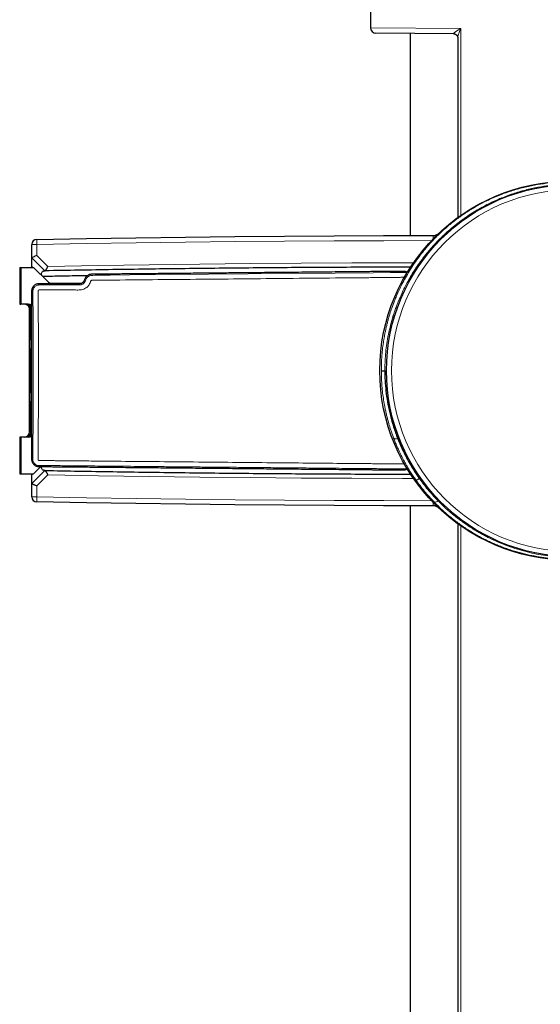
# Model space of a CAD drawing. Header units: millimetres. Extents: x 8 to 846, y 12 to 2113.
# Tile 261 of 515: x 717 to 766, y 1532 to 1625. Entities that reach past the tile are written whole.
import ezdxf

# ---------------------------------------------------------------- set-up
doc = ezdxf.new("R2010")
doc.units = ezdxf.units.MM

msp = doc.modelspace()

# ---------------------------------------------------------------- linework, layer by layer
at = {"color": 7, "linetype": 'Continuous', "lineweight": 30}
for p, q in [((749.942, 1629.5), (749.942, 1624.256)), ((757.84, 1623.691), (750.438, 1623.756)), ((753.692, 1623.727), (753.692, 1604.552)), ((757.891, 1623.687), (757.84, 1623.691)), ((758.226, 1623.301), (758.226, 1606.259)), ((717.78, 1602.438), (717.78, 1603.691)), ((717.78, 1602.438), (717.78, 1602.438)), ((717.788, 1601.619), (717.78, 1602.438)), ((716.641, 1601.532), (716.754, 1601.532)), ((716.641, 1601.532), (716.641, 1598.032)), ((716.754, 1601.532), (716.754, 1598.032)), ((716.754, 1601.532), (717.954, 1601.532)), ((717.954, 1601.532), (719.307, 1600.178)), ((719.029, 1601.204), (719.015, 1601.204)), ((719.661, 1600.032), (722.539, 1600.032)), ((716.641, 1598.032), (716.754, 1598.032)), ((717.454, 1598.032), (716.754, 1598.032)), ((717.418, 1598.028), (717.427, 1598.027)), ((717.581, 1585.932), (717.581, 1597.532)), ((717.696, 1597.669), (717.737, 1597.669)), ((717.74, 1595.967), (717.712, 1593.267)), ((717.773, 1596.099), (717.774, 1595.975)), ((717.64, 1593.782), (717.615, 1593.782)), ((717.712, 1590.197), (717.74, 1587.497)), ((717.615, 1589.682), (717.64, 1589.682)), ((717.774, 1587.489), (717.773, 1587.364)), ((716.754, 1585.432), (716.641, 1585.432)), ((716.641, 1585.432), (716.641, 1581.932)), ((716.754, 1585.432), (716.754, 1581.932)), ((717.454, 1585.432), (716.754, 1585.432)), ((717.424, 1585.436), (717.418, 1585.435)), ((717.737, 1585.794), (717.696, 1585.794)), ((717.954, 1581.932), (718.655, 1582.633)), ((716.641, 1581.932), (716.754, 1581.932)), ((716.754, 1581.932), (717.954, 1581.932)), ((717.78, 1581.025), (717.788, 1581.845)), ((719.015, 1582.259), (719.029, 1582.259)), ((754.547, 1581.556), (754.72, 1581.32)), ((717.78, 1581.025), (717.78, 1581.025)), ((717.78, 1579.773), (717.78, 1581.025)), ((753.692, 1578.911), (753.692, 1520.473)), ((756.544, 1578.593), (756.44, 1578.69)), ((756.596, 1578.549), (756.544, 1578.593)), ((758.226, 1577.204), (758.226, 1520.899))]:
    msp.add_line(p, q, dxfattribs=at)
at = {"color": 8, "linetype": 'Continuous', "lineweight": 0}
for p, q in [((749.942, 1624.256), (758.511, 1624.183)), ((758.511, 1624.183), (758.511, 1606.463)), ((718.284, 1603.705), (718.284, 1602.66)), ((719.015, 1601.204), (717.78, 1602.438)), ((718.284, 1602.66), (719.323, 1601.621)), ((717.788, 1601.619), (717.877, 1601.532)), ((717.674, 1597.532), (717.581, 1597.532)), ((717.738, 1597.63), (717.689, 1597.63)), ((717.696, 1597.9), (717.696, 1597.669)), ((717.701, 1593.261), (717.674, 1595.961)), ((717.74, 1595.961), (717.712, 1593.261)), ((717.725, 1592.498), (717.762, 1596.104)), ((717.74, 1595.967), (717.74, 1595.961)), ((717.773, 1596.104), (717.774, 1595.979)), ((717.773, 1596.104), (717.773, 1596.099)), ((717.712, 1593.267), (717.712, 1593.261)), ((717.762, 1587.359), (717.725, 1590.966)), ((717.674, 1587.502), (717.701, 1590.202)), ((717.712, 1590.202), (717.74, 1587.502)), ((717.712, 1590.202), (717.712, 1590.197)), ((717.74, 1587.497), (717.74, 1587.502)), ((717.774, 1587.484), (717.773, 1587.359)), ((717.773, 1587.364), (717.773, 1587.359)), ((717.581, 1585.932), (717.674, 1585.932)), ((717.689, 1585.834), (717.738, 1585.834)), ((717.696, 1585.794), (717.696, 1585.563)), ((717.78, 1581.025), (719.015, 1582.259)), ((717.877, 1581.932), (717.788, 1581.845)), ((719.323, 1581.842), (718.284, 1580.804)), ((754.546, 1581.558), (754.719, 1581.322)), ((718.284, 1580.804), (718.284, 1579.758)), ((758.511, 1577.001), (758.511, 1520.017))]:
    msp.add_line(p, q, dxfattribs=at)
at = {"color": 7, "linetype": 'Continuous', "lineweight": 30, "flags": 128}
for points in [[(718.271, 1604.191), (722.973, 1604.274), (727.675, 1604.346), (732.377, 1604.408), (737.08, 1604.459), (741.782, 1604.499), (746.485, 1604.528), (751.188, 1604.547), (755.89, 1604.554)], [(718.731, 1600.754), (718.729, 1600.767), (718.72, 1600.848), (718.719, 1600.921), (718.727, 1600.986), (718.742, 1601.043), (718.767, 1601.091), (718.8, 1601.13), (718.841, 1601.161), (718.891, 1601.184), (718.949, 1601.198), (719.015, 1601.204)], [(719.015, 1582.259), (718.949, 1582.265), (718.891, 1582.279), (718.841, 1582.302), (718.8, 1582.333), (718.767, 1582.373), (718.742, 1582.421), (718.727, 1582.477), (718.719, 1582.542), (718.72, 1582.615), (718.721, 1582.633)], [(755.89, 1578.909), (751.188, 1578.917), (746.485, 1578.935), (741.782, 1578.965), (737.08, 1579.005), (732.377, 1579.055), (727.675, 1579.117), (722.973, 1579.189), (718.271, 1579.273)]]:
    msp.add_lwpolyline(points, dxfattribs=at)
at = {"color": 8, "linetype": 'Continuous', "lineweight": 0, "flags": 128}
for points in [[(755.734, 1604.068), (751.193, 1604.061), (746.492, 1604.042), (741.79, 1604.013), (737.089, 1603.973), (732.387, 1603.922), (727.686, 1603.861), (722.985, 1603.788), (718.284, 1603.705)], [(719.323, 1601.621), (724.129, 1601.704), (728.935, 1601.775), (733.741, 1601.835), (738.547, 1601.884), (743.353, 1601.921), (748.159, 1601.947), (752.966, 1601.962), (754.027, 1601.964)], [(722.91, 1600.342), (722.928, 1600.394), (722.954, 1600.455), (722.985, 1600.508), (723.106, 1600.642), (723.265, 1600.734), (723.355, 1600.761), (723.449, 1600.773), (723.48, 1600.774), (723.488, 1600.774), (723.492, 1600.774), (723.492, 1600.774), (723.493, 1600.774), (723.493, 1600.774), (723.493, 1600.774), (723.493, 1600.774), (723.493, 1600.774), (723.493, 1600.774), (723.493, 1600.774), (723.493, 1600.774), (723.493, 1600.774), (723.493, 1600.774), (723.494, 1600.774), (723.495, 1600.774), (723.525, 1600.774), (723.583, 1600.775), (723.817, 1600.777), (724.285, 1600.781), (725.22, 1600.79), (727.091, 1600.808), (730.834, 1600.843), (738.318, 1600.914), (746.577, 1600.992), (750.21, 1601.027), (751.809, 1601.042), (752.513, 1601.049), (752.822, 1601.052), (752.958, 1601.053), (753.018, 1601.053), (753.045, 1601.054), (753.055, 1601.054), (753.065, 1601.054), (753.066, 1601.054), (753.066, 1601.054), (753.066, 1601.054), (753.066, 1601.054), (753.066, 1601.054), (753.066, 1601.054), (753.066, 1601.054), (753.066, 1601.054), (753.066, 1601.054), (753.066, 1601.054), (753.066, 1601.054), (753.066, 1601.054), (753.066, 1601.054), (753.067, 1601.054), (753.068, 1601.054), (753.075, 1601.054), (753.121, 1601.053), (753.181, 1601.047), (753.241, 1601.035), (753.388, 1600.971)], [(717.689, 1597.63), (717.71, 1597.557), (717.74, 1597.489)], [(717.762, 1596.104), (717.768, 1596.045), (717.769, 1596.04)], [(717.713, 1593.342), (717.708, 1593.321), (717.701, 1593.261)], [(717.701, 1590.202), (717.708, 1590.142), (717.713, 1590.121)], [(717.771, 1587.431), (717.768, 1587.419), (717.762, 1587.359)], [(717.74, 1585.975), (717.71, 1585.907), (717.689, 1585.834)], [(754.027, 1581.499), (752.966, 1581.501), (748.159, 1581.516), (743.353, 1581.542), (738.547, 1581.58), (733.741, 1581.628), (728.935, 1581.688), (724.129, 1581.76), (719.323, 1581.842)], [(718.284, 1579.758), (722.985, 1579.675), (727.686, 1579.603), (732.387, 1579.541), (737.089, 1579.49), (741.79, 1579.45), (746.492, 1579.421), (751.193, 1579.403), (755.734, 1579.395)]]:
    msp.add_lwpolyline(points, dxfattribs=at)
at = {"color": 7, "linetype": 'Continuous', "lineweight": 30}
for centre, radius in [((768.789, 1591.731), 17.962), ((769.1, 1591.731), 17.645)]:
    msp.add_circle(centre, radius, dxfattribs=at)
at = {"color": 8, "linetype": 'Continuous', "lineweight": 0}
msp.add_circle((769.104, 1591.731), 17.162, dxfattribs=at)
at = {"color": 7, "linetype": 'Continuous', "lineweight": 30}
for centre, radius, start, end in [((750.442, 1624.256), 0.5, 180.00285, 269.5), ((718.28, 1603.691), 0.5, 91.0796, 180), ((719.661, 1600.532), 0.5, 224.9987, 269.99982), ((717.081, 1597.532), 0.5, 359.99885, 89.99905), ((717.454, 1597.532), 0.5, 49.69134, 89.99985), ((814.026, 1591.732), 96.433, 178.7819, 181.2181), ((621.229, 1591.732), 96.433, 358.7819, 1.2181), ((717.081, 1585.932), 0.5, 270.00115, 0.00095), ((717.454, 1585.932), 0.5, 270.00013, 309.92854), ((718.28, 1579.773), 0.5, 180, 268.9204)]:
    msp.add_arc(centre, radius, start, end, dxfattribs=at)
at = {"color": 8, "linetype": 'Continuous', "lineweight": 0}
for centre, radius, start, end in [((704.215, 1603.559), 14.07, 0.59462, 2.57307), ((747.832, 1604.29), 8.063, 359.61468, 1.87553), ((718.17, 1598.854), 4.852, 88.6445, 94.60075), ((717.174, 1597.532), 0.5, 359.99885, 89.99905), ((717.199, 1597.532), 0.5, 11.28172, 89.99925), ((717.36, 1597.532), 0.5, 33.87878, 83.28637), ((717.996, 1595.954), 0.323, 142.21608, 178.72542), ((718.037, 1592.502), 0.312, 180.8425, 210.97369), ((718.037, 1590.961), 0.312, 149.02632, 179.1575), ((717.996, 1587.509), 0.323, 181.27458, 217.78392), ((717.174, 1585.932), 0.5, 270.00095, 0.00115), ((717.199, 1585.932), 0.5, 270.00075, 348.71828), ((717.36, 1585.932), 0.5, 276.76476, 326.12091), ((718.17, 1584.609), 4.852, 265.39925, 271.3555), ((704.215, 1579.904), 14.07, 357.42693, 359.40538), ((747.828, 1579.173), 8.066, 358.1251, 0.38491), ((755.997, 1579.757), 0.517, 271.40681, 314.86012)]:
    msp.add_arc(centre, radius, start, end, dxfattribs=at)
at = {"color": 7, "linetype": 'Continuous', "lineweight": 30}
for centre, major_axis, ratio, start_param, end_param in [((718.28, 1602.645), (0.5, 0.207), 0.021536, 1.55386, 3.133391), ((717.788, 1600.217), (0, 1.402), 0.000149, 5.929055, 6.268114), ((717.788, 1583.247), (0, 1.402), 0.000149, 3.156664, 3.495723)]:
    msp.add_ellipse(centre, major_axis=major_axis, ratio=ratio, start_param=start_param, end_param=end_param, dxfattribs=at)
at = {"color": 8, "linetype": 'Continuous', "lineweight": 0}
for centre, ratio, start_param, end_param in [((717.679, 1596.727), 0.008557, 0.636213, 2.443252), ((717.734, 1596.727), 0.008557, 3.839934, 5.940987), ((717.767, 1595.338), 0.008554, 5.585086, 6.981285), ((717.707, 1594.028), 0.008554, 2.443493, 3.839692), ((717.73, 1591.732), 0.008556, 0.698177, 2.443416), ((717.707, 1589.436), 0.008554, 5.585086, 6.981285), ((717.679, 1586.736), 0.008557, 0.698341, 2.50538), ((717.734, 1586.736), 0.008557, 3.483791, 5.584844), ((717.767, 1588.125), 0.008554, 2.443493, 3.839692)]:
    msp.add_ellipse(centre, major_axis=(0, 1), ratio=ratio, start_param=start_param, end_param=end_param, dxfattribs=at)
for points, knots in [([(757.84, 1623.691), (757.83, 1623.693), (757.814, 1623.695), (757.814, 1623.709), (757.823, 1623.727), (757.846, 1623.754), (757.895, 1623.798), (757.976, 1623.859), (758.081, 1623.93), (758.186, 1623.996), (758.321, 1624.077), (758.432, 1624.14), (758.51, 1624.182), (758.511, 1624.183)], [0, 0, 0, 0, 0.067186, 0.10971, 0.153434, 0.224392, 0.297149, 0.434045, 0.574282, 0.678463, 0.782663, 0.995166, 1, 1, 1, 1]), ([(758.511, 1624.183), (758.511, 1624.181), (758.481, 1624.119), (758.426, 1623.997), (758.354, 1623.817), (758.296, 1623.651), (758.253, 1623.5), (758.232, 1623.39), (758.225, 1623.324), (758.226, 1623.303), (758.226, 1623.301)], [0, 0, 0, 0, 0.006108, 0.199887, 0.394012, 0.587513, 0.747437, 0.906957, 0.988995, 1, 1, 1, 1]), ([(750.972, 1591.709), (750.98, 1592.143), (750.997, 1593.044), (751.11, 1594.04), (751.214, 1594.71), (751.271, 1595.032), (751.334, 1595.358), (751.404, 1595.687), (751.481, 1596.019), (751.566, 1596.354), (751.665, 1596.715), (751.794, 1597.152), (751.977, 1597.709), (752.19, 1598.288), (752.423, 1598.856), (752.659, 1599.384), (752.937, 1599.954), (753.262, 1600.564), (753.646, 1601.217), (754.076, 1601.881), (754.537, 1602.526), (754.999, 1603.116), (755.457, 1603.654), (755.906, 1604.141), (756.342, 1604.582), (756.895, 1605.105), (757.582, 1605.696), (758.423, 1606.335), (759.271, 1606.904), (760.12, 1607.407), (761.094, 1607.913), (762.197, 1608.398), (763.424, 1608.832), (764.628, 1609.162), (765.8, 1609.398), (766.93, 1609.549), (768.013, 1609.625), (769.044, 1609.636), (770.117, 1609.586), (771.182, 1609.47), (772.165, 1609.301), (772.899, 1609.134), (773.428, 1608.993), (773.781, 1608.887), (774.005, 1608.813), (774.101, 1608.776), (774.071, 1608.777), (773.916, 1608.815), (773.622, 1608.888), (773.307, 1608.968), (773.031, 1609.024), (772.945, 1609.042)], [0, 0, 0, 0, 0.027946, 0.057942, 0.06497, 0.072106, 0.079351, 0.086707, 0.094174, 0.101753, 0.109445, 0.118934, 0.131937, 0.148455, 0.160054, 0.172919, 0.187051, 0.202451, 0.219117, 0.237728, 0.25533, 0.271924, 0.287511, 0.302095, 0.315679, 0.328266, 0.351926, 0.374685, 0.396586, 0.417674, 0.438004, 0.466988, 0.495108, 0.522569, 0.549591, 0.576406, 0.603249, 0.630358, 0.657961, 0.69449, 0.730931, 0.767868, 0.796048, 0.823509, 0.850531, 0.877406, 0.904804, 0.932057, 0.959462, 0.987311, 1, 1, 1, 1]), ([(769.852, 1609.429), (769.742, 1609.435), (769.329, 1609.457), (768.538, 1609.446), (767.489, 1609.382), (766.384, 1609.245), (765.233, 1609.027), (764.246, 1608.771), (763.444, 1608.517), (762.832, 1608.298), (762.216, 1608.053), (761.602, 1607.781), (760.991, 1607.482), (760.382, 1607.156), (759.77, 1606.796), (759.157, 1606.401), (758.545, 1605.97), (757.936, 1605.502), (757.227, 1604.906), (756.408, 1604.136), (755.742, 1603.41), (755.287, 1602.865), (755.043, 1602.559), (754.799, 1602.239), (754.558, 1601.906), (754.318, 1601.56), (753.926, 1600.963), (753.449, 1600.153), (752.954, 1599.168), (752.612, 1598.376), (752.379, 1597.769), (752.251, 1597.403), (752.176, 1597.177), (752.139, 1597.063), (752.106, 1596.959), (752.077, 1596.867), (752.052, 1596.785), (751.864, 1596.156), (751.585, 1594.996), (751.344, 1593.318), (751.315, 1592.229), (751.302, 1591.709)], [0, 0, 0, 0, 0.015507, 0.057786, 0.099613, 0.141361, 0.183403, 0.226109, 0.247829, 0.269846, 0.292198, 0.314924, 0.337338, 0.36036, 0.384024, 0.408363, 0.433406, 0.459179, 0.485708, 0.526937, 0.573474, 0.586549, 0.599993, 0.613806, 0.627988, 0.64254, 0.657464, 0.701955, 0.740063, 0.771785, 0.791384, 0.807388, 0.811924, 0.81606, 0.819797, 0.823134, 0.826072, 0.82861, 0.89075, 0.947812, 1, 1, 1, 1]), ([(717.895, 1599.282), (717.896, 1599.291), (717.896, 1599.314), (717.9, 1599.354), (717.909, 1599.408), (717.925, 1599.471), (717.963, 1599.56), (718.03, 1599.659), (718.136, 1599.756), (718.261, 1599.826), (718.365, 1599.855), (718.432, 1599.862), (718.461, 1599.864), (718.485, 1599.864), (718.557, 1599.862), (718.734, 1599.865), (719.13, 1599.863), (719.922, 1599.864), (720.918, 1599.863), (721.723, 1599.863), (722.112, 1599.863), (722.216, 1599.863), (722.306, 1599.862), (722.378, 1599.866), (722.437, 1599.875), (722.494, 1599.889), (722.56, 1599.913), (722.633, 1599.951), (722.709, 1600.006), (722.776, 1600.071), (722.831, 1600.146), (722.876, 1600.229), (722.894, 1600.288), (722.903, 1600.318)], [0, 0, 0, 0, 0.0049653, 0.0125926, 0.0213456, 0.034793, 0.0476618, 0.0733228, 0.0990323, 0.1246847, 0.1502004, 0.156513, 0.1611821, 0.1656954, 0.1695786, 0.2001591, 0.2613293, 0.3836697, 0.6283505, 0.799627, 0.8188519, 0.8385932, 0.8562044, 0.8672347, 0.8777822, 0.88828, 0.8988764, 0.9157778, 0.9325906, 0.9493785, 0.9661969, 0.9830902, 1, 1, 1, 1]), ([(753.155, 1600.564), (753.154, 1600.565), (753.143, 1600.575), (753.115, 1600.589), (753.052, 1600.608), (752.951, 1600.608), (752.834, 1600.591), (752.716, 1600.581), (752.601, 1600.581), (752.369, 1600.578), (751.907, 1600.575), (751.005, 1600.566), (749.395, 1600.551), (746.52, 1600.523), (741.387, 1600.475), (734.375, 1600.407), (728.223, 1600.352), (724.643, 1600.314), (723.781, 1600.308), (723.572, 1600.305), (723.511, 1600.306), (723.457, 1600.3), (723.414, 1600.281), (723.394, 1600.249), (723.38, 1600.21), (723.34, 1600.113), (723.292, 1599.969), (723.187, 1599.808), (723.071, 1599.68), (722.92, 1599.56), (722.735, 1599.464), (722.518, 1599.403), (722.289, 1599.381), (722.058, 1599.383), (721.825, 1599.39), (721.598, 1599.392), (721.364, 1599.392), (721.122, 1599.392), (720.872, 1599.392), (720.622, 1599.392), (720.372, 1599.392), (720.035, 1599.392), (719.625, 1599.392), (719.173, 1599.391), (718.839, 1599.393), (718.622, 1599.391), (718.524, 1599.394), (718.472, 1599.391), (718.453, 1599.385), (718.437, 1599.375), (718.417, 1599.356), (718.4, 1599.32), (718.388, 1599.246), (718.386, 1599.168), (718.39, 1599.1), (718.393, 1599.07), (718.394, 1599.057), (718.395, 1599.051), (718.396, 1599.048), (718.396, 1599.047), (718.396, 1599.047), (718.396, 1599.046), (718.396, 1599.046), (718.396, 1599.046), (718.396, 1599.046), (718.396, 1599.046), (718.396, 1599.046), (718.396, 1599.045), (718.396, 1599.043), (718.396, 1599.035), (718.396, 1599.002), (718.4, 1598.484), (718.406, 1597.519), (718.413, 1596.137), (718.418, 1594.794), (718.421, 1593.457), (718.423, 1592.113), (718.422, 1590.766), (718.42, 1589.419), (718.417, 1588.311), (718.413, 1587.438), (718.41, 1586.799), (718.407, 1586.148), (718.403, 1585.488), (718.398, 1584.773), (718.394, 1584.143), (718.391, 1583.72), (718.39, 1583.551), (718.389, 1583.5), (718.389, 1583.448), (718.388, 1583.372), (718.391, 1583.298), (718.413, 1583.241), (718.427, 1583.225), (718.434, 1583.219), (718.438, 1583.217), (718.44, 1583.216), (718.441, 1583.215), (718.444, 1583.214), (718.454, 1583.214), (718.491, 1583.212), (718.568, 1583.21), (718.698, 1583.207), (718.895, 1583.204), (719.164, 1583.201), (719.513, 1583.197), (719.836, 1583.194), (720.081, 1583.191), (720.225, 1583.19), (720.34, 1583.189), (720.454, 1583.188), (720.872, 1583.184), (721.861, 1583.174), (723.902, 1583.155), (728.064, 1583.115), (734.082, 1583.058), (740.094, 1583.001), (744.729, 1582.957), (747.378, 1582.932), (749.422, 1582.913), (750.801, 1582.9), (751.881, 1582.889), (752.563, 1582.883), (752.861, 1582.88), (752.992, 1582.879), (753.054, 1582.878), (753.082, 1582.878), (753.094, 1582.878)], [0, 0, 0, 0, 0.0000487, 0.0005183, 0.001037, 0.0023714, 0.0039738, 0.0051751, 0.0065033, 0.0079757, 0.0132448, 0.0226462, 0.0394312, 0.0693938, 0.1229387, 0.2184751, 0.3140043, 0.337544, 0.3433492, 0.3440792, 0.3448411, 0.3454736, 0.3459724, 0.346399, 0.3467478, 0.3474216, 0.3500625, 0.3520135, 0.3540736, 0.3560829, 0.3587052, 0.3613084, 0.3638882, 0.3667146, 0.3693589, 0.3719918, 0.3746325, 0.3775373, 0.380442, 0.3833467, 0.3862515, 0.3891562, 0.395099, 0.4005487, 0.4049366, 0.4067463, 0.4081163, 0.4083559, 0.4085777, 0.4087932, 0.4090146, 0.4095166, 0.4101508, 0.4116089, 0.412251, 0.4125345, 0.4126595, 0.4127145, 0.4127387, 0.4127494, 0.4127541, 0.4127562, 0.4127571, 0.4127578, 0.4127579, 0.4127582, 0.4127591, 0.4127627, 0.4127769, 0.4128328, 0.4130553, 0.4139424, 0.4308927, 0.4467445, 0.4621794, 0.477738, 0.4934056, 0.5090472, 0.5247008, 0.5403911, 0.5477103, 0.5551519, 0.562716, 0.5704026, 0.5782117, 0.5876553, 0.5923907, 0.5929853, 0.5935738, 0.5941649, 0.5948062, 0.5962369, 0.5967047, 0.5968934, 0.5969908, 0.5970325, 0.5970508, 0.5970651, 0.5970766, 0.5971652, 0.5974112, 0.5983428, 0.5998605, 0.6019644, 0.6052014, 0.6092548, 0.6141247, 0.616474, 0.6178072, 0.6191405, 0.6204738, 0.6218072, 0.633714, 0.6549844, 0.6929937, 0.7788956, 0.864904, 0.9027262, 0.9405504, 0.9573186, 0.9740364, 0.9886366, 0.995014, 0.9978076, 0.9990334, 0.9995728, 1, 1, 1, 1]), ([(722.903, 1600.318), (722.904, 1600.32), (722.905, 1600.324), (722.906, 1600.329), (722.907, 1600.33)], [0, 0, 0, 0, 0.519479, 1, 1, 1, 1]), ([(722.907, 1600.33), (722.907, 1600.333), (722.908, 1600.336), (722.909, 1600.34), (722.91, 1600.342)], [0, 0, 0, 0, 0.528604, 1, 1, 1, 1]), ([(717.887, 1583.325), (717.888, 1583.337), (717.889, 1583.359), (717.89, 1583.391), (717.89, 1583.421), (717.89, 1583.452), (717.89, 1583.483), (717.891, 1583.513), (717.891, 1583.544), (717.892, 1583.629), (717.893, 1583.818), (717.896, 1584.203), (717.901, 1584.89), (717.909, 1586.117), (717.917, 1587.723), (717.923, 1589.548), (717.926, 1591.463), (717.925, 1593.537), (717.918, 1595.681), (717.909, 1597.369), (717.902, 1598.438), (717.899, 1598.909), (717.897, 1599.099), (717.897, 1599.169), (717.896, 1599.191), (717.896, 1599.213), (717.896, 1599.235), (717.896, 1599.258), (717.896, 1599.273), (717.895, 1599.282)], [0, 0, 0, 0, 0.002269, 0.004106, 0.006033, 0.00796, 0.009887, 0.011814, 0.013741, 0.015668, 0.027781, 0.04941, 0.088033, 0.156998, 0.280141, 0.390083, 0.500022, 0.639945, 0.779875, 0.903026, 0.957216, 0.98106, 0.991551, 0.992925, 0.994299, 0.995673, 0.997046, 0.998418, 1, 1, 1, 1]), ([(717.689, 1597.63), (717.688, 1597.626), (717.686, 1597.62), (717.678, 1597.582), (717.676, 1597.548), (717.674, 1597.532)], [0, 0, 0, 0, 0.362668, 0.699668, 1, 1, 1, 1]), ([(752.139, 1585.336), (752.065, 1585.539), (751.919, 1585.938), (751.729, 1586.537), (751.6, 1586.998), (751.516, 1587.322), (751.469, 1587.514), (751.425, 1587.704), (751.383, 1587.892), (751.344, 1588.078), (751.307, 1588.262), (751.241, 1588.608), (751.158, 1589.113), (751.074, 1589.777), (751.015, 1590.431), (750.98, 1591.074), (750.975, 1591.499), (750.972, 1591.709)], [0, 0, 0, 0, 0.101133, 0.198669, 0.292631, 0.323473, 0.353914, 0.383955, 0.413596, 0.44284, 0.471687, 0.500139, 0.604597, 0.706733, 0.806625, 0.904351, 1, 1, 1, 1]), ([(717.674, 1585.932), (717.676, 1585.916), (717.678, 1585.882), (717.686, 1585.843), (717.688, 1585.837), (717.689, 1585.834)], [0, 0, 0, 0, 0.300332, 0.637332, 1, 1, 1, 1]), ([(754.243, 1581.371), (754.161, 1581.49), (753.991, 1581.734), (753.743, 1582.116), (753.552, 1582.426), (753.415, 1582.658), (753.332, 1582.802), (753.249, 1582.949), (753.166, 1583.099), (753.092, 1583.237), (753.028, 1583.358), (752.951, 1583.505), (752.851, 1583.702), (752.723, 1583.964), (752.586, 1584.259), (752.44, 1584.587), (752.288, 1584.949), (752.19, 1585.203), (752.139, 1585.336)], [0, 0, 0, 0, 0.095742, 0.196114, 0.301143, 0.337563, 0.374514, 0.411997, 0.450013, 0.488562, 0.516612, 0.541592, 0.599195, 0.664318, 0.73696, 0.817122, 0.904802, 1, 1, 1, 1]), ([(752.139, 1585.336), (752.152, 1585.32), (752.179, 1585.287), (752.273, 1585.271), (752.378, 1585.271), (752.457, 1585.277), (752.514, 1585.287), (752.533, 1585.29)], [0, 0, 0, 0, 0.274691, 0.580525, 0.743771, 0.912138, 1, 1, 1, 1]), ([(752.422, 1585.571), (752.467, 1585.452), (752.555, 1585.223), (752.69, 1584.895), (752.82, 1584.597), (752.943, 1584.325), (753.047, 1584.106), (753.132, 1583.932), (753.199, 1583.798), (753.262, 1583.676), (753.327, 1583.551), (753.403, 1583.408), (753.545, 1583.146), (753.75, 1582.786), (754.015, 1582.352), (754.278, 1581.944), (754.458, 1581.684), (754.546, 1581.558)], [0, 0, 0, 0, 0.084381, 0.162545, 0.234493, 0.300225, 0.359742, 0.395346, 0.428285, 0.458562, 0.486175, 0.520921, 0.565847, 0.682458, 0.793669, 0.899506, 1, 1, 1, 1]), ([(753.39, 1582.495), (753.377, 1582.486), (753.321, 1582.446), (753.207, 1582.415), (753.039, 1582.407), (752.854, 1582.412), (752.644, 1582.413), (752.434, 1582.416), (752.023, 1582.419), (751.205, 1582.427), (749.631, 1582.442), (747.618, 1582.461), (745.398, 1582.482), (743.416, 1582.501), (741.575, 1582.518), (739.871, 1582.534), (738.23, 1582.55), (736.557, 1582.566), (734.86, 1582.582), (733.15, 1582.598), (731.527, 1582.613), (729.993, 1582.628), (728.547, 1582.642), (727.173, 1582.655), (725.874, 1582.667), (724.651, 1582.679), (723.524, 1582.689), (722.492, 1582.699), (721.556, 1582.708), (720.714, 1582.716), (719.993, 1582.723), (719.386, 1582.729), (718.976, 1582.733), (718.711, 1582.735), (718.57, 1582.737), (718.427, 1582.734), (718.286, 1582.762), (718.158, 1582.825), (718.059, 1582.906), (717.971, 1583.013), (717.913, 1583.137), (717.893, 1583.244), (717.889, 1583.301), (717.889, 1583.319), (717.889, 1583.325)], [0, 0, 0, 0, 0.001263, 0.0058, 0.009521, 0.015405, 0.021266, 0.027109, 0.032935, 0.055654, 0.095556, 0.164679, 0.224087, 0.281318, 0.330578, 0.378101, 0.423889, 0.467941, 0.51812, 0.565839, 0.611098, 0.653898, 0.694237, 0.732116, 0.768865, 0.802958, 0.834397, 0.863179, 0.889306, 0.912778, 0.933594, 0.94963, 0.963633, 0.967848, 0.971838, 0.975419, 0.979791, 0.98374, 0.987263, 0.990362, 0.995272, 0.998487, 0.999451, 1, 1, 1, 1]), ([(753.094, 1582.878), (753.102, 1582.878), (753.118, 1582.88), (753.138, 1582.888), (753.147, 1582.896), (753.151, 1582.9)], [0, 0, 0, 0, 0.390168, 0.764236, 1, 1, 1, 1]), ([(754.243, 1581.371), (754.248, 1581.368), (754.257, 1581.361), (754.284, 1581.36), (754.319, 1581.365), (754.363, 1581.378), (754.416, 1581.397), (754.476, 1581.423), (754.537, 1581.452), (754.58, 1581.475), (754.599, 1581.485)], [0, 0, 0, 0, 0.1289425, 0.25783, 0.3867741, 0.5157748, 0.6447758, 0.7737196, 0.9026023, 1, 1, 1, 1]), ([(756.01, 1579.24), (755.849, 1579.41), (755.529, 1579.748), (755.076, 1580.277), (754.645, 1580.815), (754.377, 1581.186), (754.243, 1581.371)], [0, 0, 0, 0, 0.254018, 0.505348, 0.754004, 1, 1, 1, 1]), ([(756.32, 1579.42), (756.59, 1579.153), (757.117, 1578.63), (757.953, 1577.923), (758.64, 1577.405), (759.163, 1577.044), (759.52, 1576.811), (759.874, 1576.59), (760.227, 1576.382), (760.576, 1576.187), (760.922, 1576.003), (761.47, 1575.727), (762.222, 1575.385), (763.179, 1575.016), (764.119, 1574.713), (765.038, 1574.471), (765.931, 1574.284), (766.802, 1574.147), (767.645, 1574.056), (768.454, 1574.007), (769.215, 1573.993), (769.917, 1574.01), (770.547, 1574.048), (771.099, 1574.099), (771.573, 1574.156), (771.969, 1574.213), (772.281, 1574.262), (772.501, 1574.299), (772.628, 1574.318), (772.662, 1574.318), (772.605, 1574.299), (772.456, 1574.26), (772.212, 1574.205), (771.877, 1574.137), (771.46, 1574.064), (770.966, 1573.992), (770.398, 1573.927), (769.752, 1573.876), (769.038, 1573.848), (768.27, 1573.851), (767.46, 1573.89), (766.61, 1573.971), (765.722, 1574.1), (764.799, 1574.283), (764.008, 1574.486), (763.363, 1574.681), (762.872, 1574.845), (762.401, 1575.018), (761.957, 1575.195), (761.54, 1575.374), (760.98, 1575.631), (760.268, 1575.993), (759.41, 1576.491), (758.545, 1577.06), (757.682, 1577.707), (756.823, 1578.431), (756.285, 1578.967), (756.01, 1579.24)], [0, 0, 0, 0, 0.023304, 0.045562, 0.066805, 0.07561, 0.084237, 0.092692, 0.100977, 0.109096, 0.117053, 0.124853, 0.146529, 0.167692, 0.188446, 0.208902, 0.229174, 0.249379, 0.270122, 0.290944, 0.312064, 0.333253, 0.3541, 0.374754, 0.395369, 0.416419, 0.437368, 0.458059, 0.478668, 0.499374, 0.520042, 0.540674, 0.561448, 0.582538, 0.603685, 0.624289, 0.644915, 0.665715, 0.686837, 0.707686, 0.728221, 0.748681, 0.769198, 0.789904, 0.810926, 0.821596, 0.832391, 0.843325, 0.852707, 0.861833, 0.871146, 0.890364, 0.910423, 0.931374, 0.953262, 0.976126, 1, 1, 1, 1])]:
    msp.add_open_spline(points, degree=3, knots=knots, dxfattribs=at)
at = {"color": 7, "linetype": 'Continuous', "lineweight": 30}
for points, knots in [([(757.841, 1623.692), (757.851, 1623.691), (757.872, 1623.691), (757.911, 1623.684), (757.956, 1623.671), (758.004, 1623.65), (758.054, 1623.62), (758.102, 1623.581), (758.143, 1623.534), (758.175, 1623.487), (758.198, 1623.439), (758.214, 1623.393), (758.223, 1623.349), (758.226, 1623.318), (758.226, 1623.305), (758.225, 1623.301)], [0, 0, 0, 0, 0.064323, 0.137007, 0.215454, 0.298297, 0.383865, 0.480572, 0.575351, 0.661631, 0.739868, 0.823187, 0.901126, 0.973341, 1, 1, 1, 1]), ([(755.89, 1604.554), (755.941, 1604.557), (756.042, 1604.563), (756.187, 1604.607), (756.324, 1604.675), (756.401, 1604.74), (756.44, 1604.773)], [0, 0, 0, 0, 0.250151, 0.499262, 0.748726, 1, 1, 1, 1]), ([(719.029, 1601.205), (719.036, 1601.206), (719.05, 1601.208), (719.074, 1601.228), (719.1, 1601.257), (719.13, 1601.296), (719.162, 1601.344), (719.197, 1601.401), (719.235, 1601.466), (719.276, 1601.538), (719.306, 1601.591), (719.322, 1601.62), (719.323, 1601.621)], [0, 0, 0, 0, 0.10185, 0.206743, 0.308561, 0.4131, 0.519557, 0.628685, 0.743391, 0.861016, 0.992386, 1, 1, 1, 1]), ([(753.75, 1601.55), (752.937, 1601.549), (749.972, 1601.547), (744.855, 1601.522), (738.398, 1601.475), (731.942, 1601.406), (725.485, 1601.318), (721.181, 1601.242), (719.029, 1601.205)], [0, 0, 0, 0, 0.070218, 0.256174, 0.442131, 0.628087, 0.814044, 1, 1, 1, 1]), ([(753.439, 1601.052), (753.421, 1601.062), (753.379, 1601.087), (753.297, 1601.12), (753.189, 1601.149), (753.054, 1601.155), (752.901, 1601.151), (752.728, 1601.15), (752.536, 1601.148), (752.311, 1601.146), (752.05, 1601.144), (751.751, 1601.141), (751.426, 1601.138), (751.073, 1601.135), (750.691, 1601.131), (750.28, 1601.127), (749.85, 1601.123), (749.408, 1601.119), (748.527, 1601.111), (746.954, 1601.096), (744.678, 1601.074), (742.129, 1601.051), (739.553, 1601.026), (737.519, 1601.007), (736.035, 1600.993), (735.117, 1600.985), (734.212, 1600.976), (733.327, 1600.968), (732.38, 1600.959), (731.376, 1600.95), (730.32, 1600.94), (729.318, 1600.93), (728.368, 1600.921), (727.468, 1600.913), (726.604, 1600.905), (725.9, 1600.898), (725.35, 1600.893), (724.951, 1600.889), (724.576, 1600.886), (724.229, 1600.882), (723.908, 1600.88), (723.661, 1600.876), (723.48, 1600.876), (723.359, 1600.871), (723.246, 1600.843), (723.146, 1600.801), (723.053, 1600.743), (722.964, 1600.667), (722.881, 1600.563), (722.819, 1600.446), (722.79, 1600.327), (722.748, 1600.229), (722.69, 1600.147), (722.617, 1600.077), (722.528, 1600.021), (722.42, 1599.98), (722.299, 1599.969), (722.17, 1599.972), (721.963, 1599.971), (721.673, 1599.972), (721.299, 1599.972), (720.909, 1599.972), (720.508, 1599.972), (720.097, 1599.972), (719.676, 1599.972), (719.322, 1599.972), (719.044, 1599.972), (718.85, 1599.972), (718.673, 1599.971), (718.512, 1599.972), (718.384, 1599.97), (718.286, 1599.95), (718.195, 1599.92), (718.102, 1599.873), (718.018, 1599.811), (717.959, 1599.753), (717.921, 1599.709), (717.897, 1599.676), (717.88, 1599.65), (717.865, 1599.624), (717.85, 1599.598), (717.837, 1599.57), (717.811, 1599.511), (717.781, 1599.414), (717.772, 1599.274), (717.775, 1599.127), (717.774, 1598.972), (717.774, 1598.754), (717.774, 1598.464), (717.774, 1598.11), (717.774, 1597.741), (717.774, 1597.362), (717.774, 1596.957), (717.774, 1596.499), (717.774, 1595.983), (717.774, 1595.407), (717.774, 1594.796), (717.774, 1594.15), (717.774, 1593.47), (717.774, 1592.792), (717.774, 1592.119), (717.774, 1591.467), (717.774, 1590.816), (717.774, 1590.181), (717.774, 1589.568), (717.774, 1588.975), (717.774, 1588.336), (717.774, 1587.656), (717.774, 1586.943), (717.774, 1586.268), (717.774, 1585.649), (717.774, 1585.082), (717.774, 1584.567), (717.774, 1584.157), (717.774, 1583.847), (717.773, 1583.63), (717.775, 1583.443), (717.771, 1583.287), (717.79, 1583.159), (717.829, 1583.048), (717.88, 1582.953), (717.939, 1582.875), (718, 1582.812), (718.061, 1582.764), (718.124, 1582.724), (718.188, 1582.692), (718.258, 1582.665), (718.341, 1582.644), (718.446, 1582.633), (718.576, 1582.635), (718.724, 1582.633), (718.892, 1582.631), (719.097, 1582.629), (719.342, 1582.627), (719.631, 1582.624), (719.95, 1582.621), (720.299, 1582.618), (720.674, 1582.614), (721.075, 1582.611), (721.503, 1582.607), (721.959, 1582.602), (722.851, 1582.594), (724.167, 1582.582), (726.063, 1582.564), (728.115, 1582.545), (730.321, 1582.524), (732.508, 1582.503), (734.675, 1582.483), (736.834, 1582.463), (738.995, 1582.442), (741.294, 1582.421), (743.736, 1582.398), (746.324, 1582.374), (748.204, 1582.356), (749.37, 1582.345), (749.81, 1582.341), (750.242, 1582.337), (750.655, 1582.333), (751.041, 1582.329), (751.397, 1582.326), (751.725, 1582.323), (752.026, 1582.32), (752.282, 1582.318), (752.497, 1582.316), (752.673, 1582.314), (752.834, 1582.312), (752.98, 1582.312), (753.111, 1582.307), (753.225, 1582.323), (753.321, 1582.352), (753.391, 1582.382), (753.427, 1582.404), (753.439, 1582.412)], [0, 0, 0, 0, 0.000688, 0.001669, 0.002967, 0.004474, 0.006217, 0.008172, 0.010339, 0.01272, 0.015798, 0.019172, 0.022841, 0.026805, 0.031146, 0.035792, 0.040727, 0.045737, 0.050756, 0.070566, 0.099062, 0.12786, 0.15696, 0.186363, 0.196784, 0.207226, 0.217474, 0.227466, 0.237203, 0.249568, 0.261494, 0.272981, 0.283538, 0.293695, 0.303453, 0.312812, 0.317555, 0.322097, 0.326331, 0.330257, 0.333876, 0.337186, 0.338637, 0.340002, 0.341296, 0.342547, 0.343679, 0.344996, 0.346498, 0.348156, 0.34943, 0.350634, 0.351737, 0.352832, 0.354031, 0.35531, 0.356688, 0.358142, 0.359695, 0.363678, 0.36797, 0.372378, 0.376903, 0.381544, 0.386301, 0.391176, 0.393547, 0.395733, 0.397736, 0.399554, 0.401168, 0.402081, 0.402924, 0.404396, 0.405583, 0.406488, 0.407175, 0.407545, 0.407878, 0.408215, 0.408557, 0.408903, 0.409254, 0.410747, 0.412314, 0.413985, 0.415733, 0.417557, 0.421383, 0.425553, 0.429568, 0.433858, 0.438424, 0.443264, 0.449386, 0.455897, 0.462798, 0.47009, 0.477771, 0.485842, 0.493071, 0.500566, 0.507964, 0.515128, 0.522057, 0.528753, 0.535214, 0.543716, 0.551776, 0.559393, 0.566568, 0.572767, 0.578592, 0.584044, 0.586631, 0.589109, 0.591396, 0.592968, 0.594408, 0.595735, 0.596949, 0.598048, 0.599035, 0.599907, 0.600674, 0.601561, 0.602333, 0.603208, 0.604447, 0.605916, 0.607597, 0.60949, 0.611594, 0.614532, 0.617802, 0.621403, 0.625337, 0.629604, 0.634117, 0.63895, 0.644104, 0.649557, 0.669185, 0.688684, 0.713816, 0.73873, 0.763428, 0.78791, 0.81219, 0.836568, 0.861153, 0.890098, 0.919326, 0.948837, 0.953823, 0.958816, 0.963771, 0.968451, 0.972825, 0.976823, 0.980525, 0.983932, 0.987043, 0.989204, 0.991195, 0.993016, 0.994668, 0.996143, 0.997436, 0.998563, 0.999522, 1, 1, 1, 1]), ([(723.05, 1600.736), (722.889, 1600.733), (722.096, 1600.721), (720.687, 1600.697), (719.439, 1600.674), (718.823, 1600.663)], [0, 0, 0, 0, 0.114382, 0.56279, 1, 1, 1, 1]), ([(717.696, 1597.669), (717.695, 1597.672), (717.693, 1597.678), (717.676, 1597.726), (717.646, 1597.787), (717.6, 1597.851), (717.543, 1597.909), (717.482, 1597.954), (717.418, 1597.989), (717.354, 1598.013), (717.284, 1598.029), (717.236, 1598.031), (717.211, 1598.032)], [0, 0, 0, 0, 0.065069, 0.173082, 0.30094, 0.431738, 0.545107, 0.661274, 0.745253, 0.831348, 0.914073, 1, 1, 1, 1]), ([(750.973, 1591.709), (750.977, 1591.71), (750.984, 1591.713), (751.049, 1591.72), (751.148, 1591.726), (751.267, 1591.729), (751.304, 1591.73)], [0, 0, 0, 0, 0.211421, 0.418165, 0.817652, 1, 1, 1, 1]), ([(751.302, 1591.709), (751.307, 1591.398), (751.318, 1590.76), (751.402, 1589.785), (751.544, 1588.771), (751.757, 1587.723), (752.041, 1586.645), (752.293, 1585.934), (752.422, 1585.571)], [0, 0, 0, 0, 0.1472222, 0.3018961, 0.4642931, 0.6346465, 0.8131575, 1, 1, 1, 1]), ([(717.696, 1585.794), (717.695, 1585.792), (717.693, 1585.785), (717.676, 1585.738), (717.646, 1585.676), (717.6, 1585.612), (717.543, 1585.554), (717.482, 1585.509), (717.418, 1585.475), (717.354, 1585.451), (717.284, 1585.435), (717.236, 1585.433), (717.211, 1585.432)], [0, 0, 0, 0, 0.065069, 0.173082, 0.30094, 0.431738, 0.545107, 0.661274, 0.745253, 0.831348, 0.914073, 1, 1, 1, 1]), ([(717.774, 1585.656), (717.764, 1585.641), (717.742, 1585.607), (717.71, 1585.576), (717.692, 1585.559)], [0, 0, 0, 0, 0.463598, 1, 1, 1, 1]), ([(752.423, 1585.567), (752.502, 1585.364), (752.659, 1584.958), (752.922, 1584.362), (753.205, 1583.775), (753.511, 1583.199), (753.84, 1582.634), (754.083, 1582.238), (754.222, 1582.034), (754.237, 1582.012)], [0, 0, 0, 0, 0.164174, 0.327761, 0.490932, 0.653877, 0.816814, 0.979996, 1, 1, 1, 1]), ([(719.323, 1581.842), (719.322, 1581.843), (719.311, 1581.857), (719.299, 1581.888), (719.269, 1581.937), (719.235, 1581.997), (719.197, 1582.061), (719.162, 1582.119), (719.13, 1582.167), (719.101, 1582.206), (719.074, 1582.235), (719.05, 1582.255), (719.036, 1582.258), (719.029, 1582.259)], [0, 0, 0, 0, 0.007724, 0.073103, 0.13923, 0.253928, 0.371492, 0.477952, 0.587015, 0.688838, 0.793315, 0.895156, 1, 1, 1, 1]), ([(719.029, 1582.259), (721.181, 1582.221), (725.485, 1582.145), (731.942, 1582.058), (738.398, 1581.989), (744.855, 1581.942), (749.973, 1581.917), (752.94, 1581.914), (753.754, 1581.914)], [0, 0, 0, 0, 0.185934, 0.371868, 0.557802, 0.743737, 0.929671, 1, 1, 1, 1]), ([(717.78, 1581.025), (717.782, 1581.024), (717.784, 1581.022), (717.803, 1581.012), (717.834, 1580.997), (717.875, 1580.979), (717.926, 1580.956), (717.988, 1580.929), (718.062, 1580.897), (718.16, 1580.856), (718.236, 1580.824), (718.283, 1580.804), (718.284, 1580.804)], [0, 0, 0, 0, 0.095346, 0.193545, 0.288869, 0.386808, 0.485176, 0.586038, 0.699068, 0.815396, 0.993523, 1, 1, 1, 1]), ([(754.719, 1581.322), (754.796, 1581.216), (755.008, 1580.923), (755.381, 1580.46), (755.836, 1579.929), (756.158, 1579.591), (756.32, 1579.42)], [0, 0, 0, 0, 0.157448, 0.435275, 0.716122, 1, 1, 1, 1]), ([(756.44, 1578.69), (756.401, 1578.723), (756.324, 1578.789), (756.187, 1578.856), (756.042, 1578.901), (755.941, 1578.906), (755.89, 1578.909)], [0, 0, 0, 0, 0.251044, 0.500712, 0.75004, 1, 1, 1, 1])]:
    msp.add_open_spline(points, degree=3, knots=knots, dxfattribs=at)

doc.saveas('drawing.dxf')
